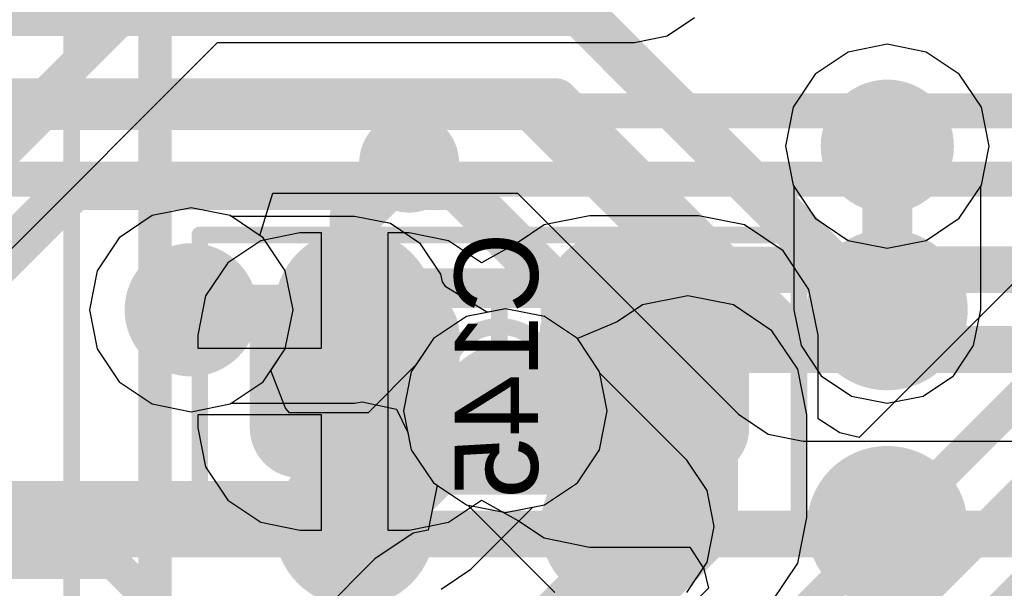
# Model space of a CAD drawing. Header units: millimetres. Extents: x -2 to 68, y -2 to 27.4.
# Tile 466 of 594: x 46.1 to 49.1, y 13.7 to 15.4. Entities that reach past the tile are written whole.
import ezdxf

# ---------------------------------------------------------------- set-up
doc = ezdxf.new("R2010")
doc.units = ezdxf.units.MM
for name, color, linetype in [('BottomLayer', 5, 'Continuous'), ('BottomPaste', 16, 'Continuous'), ('BottomSolder', 6, 'Continuous'), ('DrillGuide', 244, 'Continuous'), ('Mechanical10', 56, 'Continuous'), ('Mechanical13', 56, 'Continuous'), ('Mechanical15', 56, 'Continuous'), ('Mechanical17', 56, 'Continuous'), ('Mechanical6', 56, 'Continuous'), ('MidLayer1', 16, 'Continuous'), ('MidLayer2', 76, 'Continuous'), ('MidLayer3', 90, 'Continuous'), ('MidLayer4', 156, 'Continuous'), ('MidLayer5', 130, 'Continuous'), ('MidLayer6', 216, 'Continuous'), ('MidLayer7', 6, 'Continuous'), ('MidLayer8', 54, 'Continuous'), ('MultiLayer', 9, 'Continuous'), ('TopLayer', 1, 'Continuous'), ('TopPaste', 8, 'Continuous'), ('TopSolder', 216, 'Continuous'), ('ViaHoleLayer', 16, 'Continuous')]:
    doc.layers.add(name, color=color, linetype=linetype)

# ---------------------------------------------------------------- blocks, each defined once
blk = doc.blocks.new('MT53D512M32D2DS_053_WT_D_F_________1_168')
at = {"layer": 'Mechanical13', "const_width": 0.1}
blk.add_lwpolyline([(5, 7.25), (5, -7.25)], dxfattribs=at)
at = {"layer": 'Mechanical15', "const_width": 0.05}
blk.add_lwpolyline([(5.25, 7.5), (5.25, -7.5)], dxfattribs=at)
at = {"layer": 'TopLayer', "const_width": 0.14}
for points in [[(2.73, 1.625, 1), (2.87, 1.625, 1)], [(3.53, 1.625, 1), (3.67, 1.625, 1)], [(4.33, 1.625, 1), (4.47, 1.625, 1)], [(2.73, 0.975, 1), (2.87, 0.975, 1)], [(3.53, 0.975, 1), (3.67, 0.975, 1)], [(4.33, 0.975, 1), (4.47, 0.975, 1)]]:
    blk.add_lwpolyline(points, format="xyb", close=True, dxfattribs=at)
at = {"layer": 'TopPaste', "const_width": 0.14}
for points in [[(2.73, 1.625, 1), (2.87, 1.625, 1)], [(3.53, 1.625, 1), (3.67, 1.625, 1)], [(4.33, 1.625, 1), (4.47, 1.625, 1)], [(2.73, 0.975, 1), (2.87, 0.975, 1)], [(3.53, 0.975, 1), (3.67, 0.975, 1)], [(4.33, 0.975, 1), (4.47, 0.975, 1)]]:
    blk.add_lwpolyline(points, format="xyb", close=True, dxfattribs=at)
at = {"layer": 'TopSolder', "const_width": 0.2416}
for points in [[(2.6792, 1.625, 1), (2.9208, 1.625, 1)], [(3.4792, 1.625, 1), (3.7208, 1.625, 1)], [(4.2792, 1.625, 1), (4.5208, 1.625, 1)], [(2.6792, 0.975, 1), (2.9208, 0.975, 1)], [(3.4792, 0.975, 1), (3.7208, 0.975, 1)], [(4.2792, 0.975, 1), (4.5208, 0.975, 1)]]:
    blk.add_lwpolyline(points, format="xyb", close=True, dxfattribs=at)
blk = doc.blocks.new('CAP_0402_B_328')
at = {"layer": 'BottomLayer', "const_width": 0.1508}
for points in [[(-0.6746, 0.1392, 1), (-0.5238, 0.1392, 1)], [(-0.3462, 0.1392, 1), (-0.1954, 0.1392, 1)], [(0.1954, 0.1392, 1), (0.3462, 0.1392, 1)], [(0.5238, 0.1392, 1), (0.6746, 0.1392, 1)], [(-0.6746, -0.1392, 1), (-0.5238, -0.1392, 1)], [(-0.3462, -0.1392, 1), (-0.1954, -0.1392, 1)], [(0.1954, -0.1392, 1), (0.3462, -0.1392, 1)], [(0.5238, -0.1392, 1), (0.6746, -0.1392, 1)]]:
    blk.add_lwpolyline(points, format="xyb", close=True, dxfattribs=at)
at = {"layer": 'BottomLayer'}
for points in [[(-0.2708, 0.29), (-0.5992, 0.29), (-0.2708, -0.29), (-0.5992, -0.29)], [(0.2708, -0.29), (0.5992, -0.29), (0.2708, 0.29), (0.5992, 0.29)], [(-0.12, 0.1392), (-0.75, 0.1392), (-0.12, -0.1392), (-0.75, -0.1392)], [(0.12, -0.1392), (0.75, -0.1392), (0.12, 0.1392), (0.75, 0.1392)]]:
    blk.add_solid(points, dxfattribs=at)
at = {"layer": 'BottomPaste', "const_width": 0.1508}
for points in [[(-0.6746, 0.1392, 1), (-0.5238, 0.1392, 1)], [(-0.3462, 0.1392, 1), (-0.1954, 0.1392, 1)], [(0.1954, 0.1392, 1), (0.3462, 0.1392, 1)], [(0.5238, 0.1392, 1), (0.6746, 0.1392, 1)], [(-0.6746, -0.1392, 1), (-0.5238, -0.1392, 1)], [(-0.3462, -0.1392, 1), (-0.1954, -0.1392, 1)], [(0.1954, -0.1392, 1), (0.3462, -0.1392, 1)], [(0.5238, -0.1392, 1), (0.6746, -0.1392, 1)]]:
    blk.add_lwpolyline(points, format="xyb", close=True, dxfattribs=at)
at = {"layer": 'BottomPaste'}
for points in [[(-0.2708, 0.29), (-0.5992, 0.29), (-0.2708, -0.29), (-0.5992, -0.29)], [(0.2708, -0.29), (0.5992, -0.29), (0.2708, 0.29), (0.5992, 0.29)], [(-0.12, 0.1392), (-0.75, 0.1392), (-0.12, -0.1392), (-0.75, -0.1392)], [(0.12, -0.1392), (0.75, -0.1392), (0.12, 0.1392), (0.75, 0.1392)]]:
    blk.add_solid(points, dxfattribs=at)
at = {"layer": 'BottomSolder', "const_width": 0.1508}
for points in [[(-0.6746, 0.1392, 1), (-0.5238, 0.1392, 1)], [(-0.3462, 0.1392, 1), (-0.1954, 0.1392, 1)], [(0.1954, 0.1392, 1), (0.3462, 0.1392, 1)], [(0.5238, 0.1392, 1), (0.6746, 0.1392, 1)], [(-0.6746, -0.1392, 1), (-0.5238, -0.1392, 1)], [(-0.3462, -0.1392, 1), (-0.1954, -0.1392, 1)], [(0.1954, -0.1392, 1), (0.3462, -0.1392, 1)], [(0.5238, -0.1392, 1), (0.6746, -0.1392, 1)]]:
    blk.add_lwpolyline(points, format="xyb", close=True, dxfattribs=at)
at = {"layer": 'BottomSolder'}
for points in [[(-0.2708, 0.29), (-0.5992, 0.29), (-0.2708, -0.29), (-0.5992, -0.29)], [(0.2708, -0.29), (0.5992, -0.29), (0.2708, 0.29), (0.5992, 0.29)], [(-0.12, 0.1392), (-0.75, 0.1392), (-0.12, -0.1392), (-0.75, -0.1392)], [(0.12, -0.1392), (0.75, -0.1392), (0.12, 0.1392), (0.75, 0.1392)]]:
    blk.add_solid(points, dxfattribs=at)
at = {"layer": 'Mechanical10', "const_width": 0.12}
for points in [[(-0.53, 0.28), (0.53, 0.28)], [(-0.53, -0.28), (-0.53, 0.28)], [(0.53, -0.28), (0.53, 0.28)], [(-0.53, -0.28), (0.53, -0.28)]]:
    blk.add_lwpolyline(points, dxfattribs=at)
at = {"layer": 'Mechanical10', "const_width": 0.06}
for points in [[(-0.56, 0.28, 1), (-0.5, 0.28, 1)], [(-0.56, 0.28, 1), (-0.5, 0.28, 1)], [(0.5, 0.28, 1), (0.56, 0.28, 1)], [(0.5, 0.28, 1), (0.56, 0.28, 1)], [(-0.56, -0.28, 1), (-0.5, -0.28, 1)], [(-0.56, -0.28, 1), (-0.5, -0.28, 1)], [(0.5, -0.28, 1), (0.56, -0.28, 1)], [(0.5, -0.28, 1), (0.56, -0.28, 1)]]:
    blk.add_lwpolyline(points, format="xyb", close=True, dxfattribs=at)
at = {"layer": 'Mechanical6', "const_width": 0.05}
for points in [[(-0.9, 0.44), (0.9, 0.44)], [(-0.9, -0.44), (-0.9, 0.44)], [(0.9, -0.44), (0.9, 0.44)], [(0, -0.22), (0, 0.22)], [(-0.22, 0), (0.22, 0)], [(-0.9, -0.44), (0.9, -0.44)]]:
    blk.add_lwpolyline(points, dxfattribs=at)
at = {"layer": 'Mechanical6'}
for points, const_width in [([(-0.9125, 0.44, 1), (-0.8875, 0.44, 1)], 0.025), ([(-0.9125, 0.44, 1), (-0.8875, 0.44, 1)], 0.025), ([(0.8875, 0.44, 1), (0.9125, 0.44, 1)], 0.025), ([(0.8875, 0.44, 1), (0.9125, 0.44, 1)], 0.025), ([(-0.0125, 0.22, 1), (0.0125, 0.22, 1)], 0.025), ([(0.165, 0, 1), (-0.165, 0, 1)], 0.05), ([(-0.2325, 0, 1), (-0.2075, 0, 1)], 0.025), ([(-0.1775, 0, 1), (-0.1525, 0, 1)], 0.025), ([(0.1525, 0, 1), (0.1775, 0, 1)], 0.025), ([(0.2075, 0, 1), (0.2325, 0, 1)], 0.025), ([(-0.0125, -0.22, 1), (0.0125, -0.22, 1)], 0.025), ([(-0.9125, -0.44, 1), (-0.8875, -0.44, 1)], 0.025), ([(-0.9125, -0.44, 1), (-0.8875, -0.44, 1)], 0.025), ([(0.8875, -0.44, 1), (0.9125, -0.44, 1)], 0.025), ([(0.8875, -0.44, 1), (0.9125, -0.44, 1)], 0.025)]:
    blk.add_lwpolyline(points, format="xyb", close=True, dxfattribs=dict(at, const_width=const_width))

msp = doc.modelspace()

# ---------------------------------------------------------------- linework, layer by layer
at = {"layer": 'BottomLayer'}
for p, q in [((50.0733, 15.5997), (48.6156, 14.142)), ((48.0384, 15.347), (48.1211, 15.4022)), ((45.2257, 13.8652), (46.688, 15.3276)), ((46.688, 15.3276), (47.9408, 15.3276)), ((47.9408, 15.3276), (48.0384, 15.347)), ((47.8058, 14.8069), (47.6689, 14.7796)), ((48.1342, 14.8069), (47.8058, 14.8069)), ((48.2711, 14.7796), (48.1342, 14.8069)), ((47.6689, 14.7796), (47.5922, 14.7284)), ((48.3871, 14.7021), (48.2711, 14.7796)), ((46.8184, 14.7325), (46.7189, 14.6661)), ((46.9358, 14.7559), (46.8184, 14.7325)), ((47, 14.7559), (46.9358, 14.7559)), ((47, 14.41), (47, 14.7559)), ((47.2642, 14.7559), (47.2, 14.7559)), ((47.2, 14.7559), (47.2, 14.31)), ((47.3816, 14.7325), (47.2642, 14.7559)), ((47.4811, 14.6661), (47.3816, 14.7325)), ((47.5922, 14.7284), (47.4811, 14.6661)), ((48.4646, 14.5861), (48.3871, 14.7021)), ((46.7189, 14.6661), (46.6525, 14.5666)), ((48.4919, 14.4492), (48.4646, 14.5861)), ((46.6525, 14.5666), (46.6291, 14.4492)), ((46.6291, 14.4492), (46.6291, 14.41)), ((48.4919, 14.1979), (48.4919, 14.4492)), ((46.6291, 14.41), (47, 14.41)), ((47.2, 14.31), (47.2, 13.8641)), ((47, 14.21), (46.6291, 14.21)), ((46.6291, 14.21), (46.6291, 14.1708)), ((47, 13.8641), (47, 14.21)), ((48.5569, 14.1557), (48.4919, 14.1979)), ((46.6291, 14.1708), (46.6525, 14.0534)), ((48.6156, 14.142), (48.5569, 14.1557)), ((46.6525, 14.0534), (46.7189, 13.9539)), ((46.7189, 13.9539), (46.8184, 13.8874)), ((47.3816, 13.8874), (47.4811, 13.9539)), ((47.4811, 13.9539), (47.5922, 13.8916)), ((46.8184, 13.8874), (46.9358, 13.8641)), ((47.2642, 13.8641), (47.3816, 13.8874)), ((47.5922, 13.8916), (47.6689, 13.8404)), ((46.9358, 13.8641), (47, 13.8641)), ((47.2, 13.8641), (47.2642, 13.8641)), ((47.6689, 13.8404), (47.8058, 13.8131)), ((47.8058, 13.8131), (48.1071, 13.8131)), ((48.1071, 13.8131), (48.1493, 13.748)), ((48.1493, 13.748), (48.163, 13.6894)), ((48.163, 13.6894), (47.8835, 13.4099))]:
    msp.add_line(p, q, dxfattribs=at)
for points, const_width in [([(45.289, 14.6357), (46.4371, 15.7839)], 0.1), ([(47.9891, 13.155), (50.606, 15.7719)], 0.1), ([(45.0455, 14.0455), (46.5825, 15.5825)], 0.1), ([(48.0836, 12.955), (50.7005, 15.5719)], 0.1), ([(48.1664, 12.755), (50.7834, 15.3719)], 0.1), ([(47.1, 14.8028), (47.2638, 14.9666)], 0.15), ([(47.1, 14.31), (47.1, 14.8028)], 0.15), ([(47.97, 14.31), (48.0011, 14.31)], 0.15), ([(48.0011, 14.31), (48.1013, 14.2098)], 0.15)]:
    msp.add_lwpolyline(points, dxfattribs=dict(at, const_width=const_width))
for points, const_width in [([(47.1888, 14.9666, 1), (47.3387, 14.9666, 1)], 0.15), ([(47.2263, 14.9666, 1), (47.3013, 14.9666, 1)], 0.075), ([(47.0625, 14.8028, 1), (47.1375, 14.8028, 1)], 0.075), ([(47.0625, 14.8028, 1), (47.1375, 14.8028, 1)], 0.075), ([(47.0625, 14.31, 1), (47.1375, 14.31, 1)], 0.075), ([(47.9325, 14.31, 1), (48.0075, 14.31, 1)], 0.075), ([(47.9636, 14.31, 1), (48.0386, 14.31, 1)], 0.075), ([(47.9636, 14.31, 1), (48.0386, 14.31, 1)], 0.075), ([(48.0263, 14.2098, 1), (48.1763, 14.2098, 1)], 0.15), ([(48.0638, 14.2098, 1), (48.1388, 14.2098, 1)], 0.075)]:
    msp.add_lwpolyline(points, format="xyb", close=True, dxfattribs=dict(at, const_width=const_width))
at = {"layer": 'DrillGuide'}
for points, const_width in [([(48.65, 15.016, 1), (48.75, 15.016, 1)], 0.1), ([(47.2388, 14.9666, 1), (47.2887, 14.9666, 1)], 0.05), ([(46.559, 14.525, 1), (46.659, 14.525, 1)], 0.1), ([(47.075, 14.525, 1), (47.125, 14.525, 1)], 0.05), ([(47.875, 14.525, 1), (47.925, 14.525, 1)], 0.05), ([(48.675, 14.525, 1), (48.725, 14.525, 1)], 0.05), ([(47.5028, 14.2222, 1), (47.6028, 14.2222, 1)], 0.1), ([(48.0763, 14.2098, 1), (48.1263, 14.2098, 1)], 0.05), ([(47.075, 13.875, 1), (47.125, 13.875, 1)], 0.05), ([(47.875, 13.875, 1), (47.925, 13.875, 1)], 0.05), ([(48.675, 13.875, 1), (48.725, 13.875, 1)], 0.05)]:
    msp.add_lwpolyline(points, format="xyb", close=True, dxfattribs=dict(at, const_width=const_width))
at = {"layer": 'MidLayer1'}
for p, q in [((48.7, 15.3219), (48.5829, 15.2986)), ((48.8171, 15.2986), (48.7, 15.3219)), ((48.5829, 15.2986), (48.4837, 15.2323)), ((48.9163, 15.2323), (48.8171, 15.2986)), ((48.4837, 15.2323), (48.4174, 15.133)), ((48.9826, 15.133), (48.9163, 15.2323)), ((48.4174, 15.133), (48.3941, 15.016)), ((49.0059, 15.016), (48.9826, 15.133)), ((48.3941, 15.016), (48.4174, 14.8989)), ((48.9826, 14.8989), (49.0059, 15.016)), ((48.4174, 14.8989), (48.4196, 14.8956)), ((48.4196, 14.8956), (48.4196, 14.525)), ((48.9804, 14.8956), (48.9826, 14.8989)), ((48.9804, 14.525), (48.9804, 14.8956)), ((46.609, 14.8309), (46.492, 14.8076)), ((46.7261, 14.8076), (46.609, 14.8309)), ((46.492, 14.8076), (46.3927, 14.7413)), ((46.7294, 14.8054), (46.7261, 14.8076)), ((47.1, 14.8054), (46.7294, 14.8054)), ((47.2073, 14.784), (47.1, 14.8054)), ((47.2983, 14.7233), (47.2073, 14.784)), ((46.3927, 14.7413), (46.3264, 14.642)), ((47.359, 14.6323), (47.2983, 14.7233)), ((46.3264, 14.642), (46.3031, 14.525)), ((47.3636, 14.6093), (47.359, 14.6323)), ((47.3744, 14.5937), (47.3636, 14.6093)), ((47.4971, 14.5181), (47.3744, 14.5937)), ((46.3031, 14.525), (46.3264, 14.4079)), ((47.5528, 14.5281), (47.5014, 14.5178)), ((47.6699, 14.5048), (47.5528, 14.5281)), ((48.4196, 14.525), (48.441, 14.4177)), ((48.959, 14.4177), (48.9804, 14.525)), ((47.5014, 14.5178), (47.4971, 14.5181)), ((47.7691, 14.4385), (47.6699, 14.5048)), ((47.8354, 14.3392), (47.7691, 14.4385)), ((46.3264, 14.4079), (46.3927, 14.3087)), ((48.441, 14.4177), (48.5017, 14.3267)), ((48.8983, 14.3267), (48.959, 14.4177)), ((47.8362, 14.3353), (47.8354, 14.3392)), ((48.0983, 14.0733), (47.8362, 14.3353)), ((48.5017, 14.3267), (48.5927, 14.266)), ((48.8073, 14.266), (48.8983, 14.3267)), ((46.3927, 14.3087), (46.492, 14.2424)), ((48.5927, 14.266), (48.7, 14.2446)), ((48.7, 14.2446), (48.8073, 14.266)), ((46.492, 14.2424), (46.609, 14.2191)), ((46.609, 14.2191), (46.7261, 14.2424)), ((46.7261, 14.2424), (46.7294, 14.2446)), ((46.7294, 14.2446), (47.1, 14.2446)), ((47.1, 14.2446), (47.1228, 14.2491)), ((47.1228, 14.2491), (47.2262, 14.2267)), ((47.2262, 14.2267), (47.2599, 14.1568)), ((47.2599, 14.1568), (47.2702, 14.1051)), ((47.2702, 14.1051), (47.3365, 14.0059)), ((48.159, 13.9823), (48.0983, 14.0733)), ((47.3365, 14.0059), (47.4358, 13.9396)), ((48.1804, 13.875), (48.159, 13.9823)), ((47.4358, 13.9396), (47.4397, 13.9388)), ((47.4397, 13.9388), (47.7017, 13.6767)), ((48.159, 13.7677), (48.1804, 13.875)), ((48.0983, 13.6767), (48.159, 13.7677))]:
    msp.add_line(p, q, dxfattribs=at)
for points, const_width in [([(48.6, 15.016, 1), (48.8, 15.016, 1)], 0.2), ([(48.6625, 15.016, 1), (48.7375, 15.016, 1)], 0.075), ([(46.509, 14.525, 1), (46.709, 14.525, 1)], 0.2), ([(47.025, 14.525, 1), (47.175, 14.525, 1)], 0.15), ([(47.825, 14.525, 1), (47.975, 14.525, 1)], 0.15), ([(48.625, 14.525, 1), (48.775, 14.525, 1)], 0.15), ([(46.5715, 14.525, 1), (46.6465, 14.525, 1)], 0.075), ([(47.0625, 14.525, 1), (47.1375, 14.525, 1)], 0.075), ([(48.6625, 14.525, 1), (48.7375, 14.525, 1)], 0.075), ([(47.4528, 14.2222, 1), (47.6528, 14.2222, 1)], 0.2), ([(47.5153, 14.2222, 1), (47.5903, 14.2222, 1)], 0.075), ([(47.025, 13.875, 1), (47.175, 13.875, 1)], 0.15), ([(47.825, 13.875, 1), (47.975, 13.875, 1)], 0.15), ([(48.625, 13.875, 1), (48.775, 13.875, 1)], 0.15), ([(47.8625, 13.875, 1), (47.9375, 13.875, 1)], 0.075)]:
    msp.add_lwpolyline(points, format="xyb", close=True, dxfattribs=dict(at, const_width=const_width))
at = {"layer": 'MidLayer1', "const_width": 0.15}
for points in [[(48.7, 14.525), (48.7, 15.016)], [(46.609, 14.525), (47.1, 14.525)], [(47.5528, 14.2222), (47.9, 13.875)]]:
    msp.add_lwpolyline(points, dxfattribs=at)
at = {"layer": 'MidLayer2', "const_width": 0.14}
for points in [[(45.3099, 14.287), (46.1578, 15.135)], [(46.1578, 15.135), (47.631, 15.135)], [(47.631, 15.135), (48.121, 14.645)], [(45.3532, 13.991), (46.2572, 14.895)], [(46.2572, 14.895), (47.406, 14.895)], [(47.406, 14.895), (47.896, 14.405)], [(48.121, 14.645), (50.494, 14.645)], [(47.896, 14.405), (50.5934, 14.405)], [(45.5536, 13.852), (50.83, 13.852)]]:
    msp.add_lwpolyline(points, dxfattribs=at)
at = {"layer": 'MidLayer2'}
for points, const_width in [([(46.1228, 15.135, 1), (46.1928, 15.135, 1)], 0.07), ([(46.1228, 15.135, 1), (46.1928, 15.135, 1)], 0.07), ([(47.596, 15.135, 1), (47.666, 15.135, 1)], 0.07), ([(47.596, 15.135, 1), (47.666, 15.135, 1)], 0.07), ([(48.6, 15.016, 1), (48.8, 15.016, 1)], 0.2), ([(46.2222, 14.895, 1), (46.2922, 14.895, 1)], 0.07), ([(46.2222, 14.895, 1), (46.2922, 14.895, 1)], 0.07), ([(47.371, 14.895, 1), (47.441, 14.895, 1)], 0.07), ([(47.371, 14.895, 1), (47.441, 14.895, 1)], 0.07), ([(46.509, 14.525, 1), (46.709, 14.525, 1)], 0.2), ([(48.086, 14.645, 1), (48.156, 14.645, 1)], 0.07), ([(48.086, 14.645, 1), (48.156, 14.645, 1)], 0.07), ([(47.861, 14.405, 1), (47.931, 14.405, 1)], 0.07), ([(47.861, 14.405, 1), (47.931, 14.405, 1)], 0.07), ([(47.4528, 14.2222, 1), (47.6528, 14.2222, 1)], 0.2)]:
    msp.add_lwpolyline(points, format="xyb", close=True, dxfattribs=dict(at, const_width=const_width))
at = {"layer": 'MidLayer3'}
for p, q in [((46.8157, 14.7477), (46.8542, 14.8747)), ((46.8542, 14.8747), (47.5894, 14.8747)), ((47.5894, 14.8747), (48.2527, 14.2114)), ((46.8253, 14.7413), (46.8157, 14.7477)), ((46.8916, 14.642), (46.8253, 14.7413)), ((46.9149, 14.525), (46.8916, 14.642)), ((46.8916, 14.4079), (46.9149, 14.525)), ((47.5528, 14.5281), (47.4358, 14.5048)), ((47.6699, 14.5048), (47.5528, 14.5281)), ((47.4358, 14.5048), (47.3365, 14.4385)), ((47.7691, 14.4385), (47.6699, 14.5048)), ((47.3365, 14.4385), (47.2845, 14.3605)), ((47.8354, 14.3392), (47.7691, 14.4385)), ((46.8484, 14.3433), (46.8916, 14.4079)), ((47.2845, 14.3605), (47.1402, 14.2163)), ((46.8927, 14.2302), (46.8484, 14.3433)), ((47.8587, 14.2222), (47.8354, 14.3392)), ((46.9047, 14.2163), (46.8927, 14.2302)), ((47.1402, 14.2163), (46.9047, 14.2163)), ((47.8354, 14.1051), (47.8587, 14.2222)), ((48.2527, 14.2114), (48.342, 14.1517)), ((48.342, 14.1517), (48.4473, 14.1307)), ((48.4473, 14.1307), (51.811, 14.1307)), ((47.7691, 14.0059), (47.8354, 14.1051)), ((47.6699, 13.9396), (47.7691, 14.0059)), ((47.4489, 13.7464), (47.6352, 13.9327)), ((47.6352, 13.9327), (47.6699, 13.9396)), ((47.3596, 13.6867), (47.4489, 13.7464))]:
    msp.add_line(p, q, dxfattribs=at)
at = {"layer": 'MidLayer3', "const_width": 0.14}
for points in [[(42.991, 15.417), (47.7758, 15.417)], [(47.7758, 15.417), (48.5467, 14.646)], [(42.882, 15.15), (47.7034, 15.15)], [(47.7034, 15.15), (47.9584, 14.895)], [(47.9584, 14.895), (48.4473, 14.406)], [(48.5467, 14.646), (51.379, 14.646)], [(48.4473, 14.406), (51.811, 14.406)], [(47.2542, 13.941), (47.5354, 14.2222)], [(47.5354, 14.2222), (47.5528, 14.2222)], [(42.525, 13.941), (47.2542, 13.941)]]:
    msp.add_lwpolyline(points, dxfattribs=at)
at = {"layer": 'MidLayer3'}
for points, const_width in [([(47.7408, 15.417, 1), (47.8108, 15.417, 1)], 0.07), ([(47.7408, 15.417, 1), (47.8108, 15.417, 1)], 0.07), ([(47.6684, 15.15, 1), (47.7384, 15.15, 1)], 0.07), ([(47.6684, 15.15, 1), (47.7384, 15.15, 1)], 0.07), ([(48.6, 15.016, 1), (48.8, 15.016, 1)], 0.2), ([(47.9234, 14.895, 1), (47.9934, 14.895, 1)], 0.07), ([(47.9234, 14.895, 1), (47.9934, 14.895, 1)], 0.07), ([(46.509, 14.525, 1), (46.709, 14.525, 1)], 0.2), ([(48.5118, 14.646, 1), (48.5817, 14.646, 1)], 0.07), ([(48.5118, 14.646, 1), (48.5817, 14.646, 1)], 0.07), ([(48.4124, 14.406, 1), (48.4823, 14.406, 1)], 0.07), ([(48.4124, 14.406, 1), (48.4823, 14.406, 1)], 0.07), ([(47.4528, 14.2222, 1), (47.6528, 14.2222, 1)], 0.2), ([(47.5004, 14.2222, 1), (47.5704, 14.2222, 1)], 0.07), ([(47.5004, 14.2222, 1), (47.5704, 14.2222, 1)], 0.07), ([(47.5178, 14.2222, 1), (47.5878, 14.2222, 1)], 0.07), ([(47.2192, 13.941, 1), (47.2892, 13.941, 1)], 0.07), ([(47.2192, 13.941, 1), (47.2892, 13.941, 1)], 0.07)]:
    msp.add_lwpolyline(points, format="xyb", close=True, dxfattribs=dict(at, const_width=const_width))
at = {"layer": 'MidLayer4'}
for p, q in [((48.7, 15.3219), (48.5829, 15.2986)), ((48.8171, 15.2986), (48.7, 15.3219)), ((48.5829, 15.2986), (48.4837, 15.2323)), ((48.9163, 15.2323), (48.8171, 15.2986)), ((48.4837, 15.2323), (48.4174, 15.133)), ((48.9826, 15.133), (48.9163, 15.2323)), ((48.4174, 15.133), (48.3941, 15.016)), ((49.0059, 15.016), (48.9826, 15.133)), ((48.3941, 15.016), (48.4174, 14.8989)), ((48.9826, 14.8989), (49.0059, 15.016)), ((48.4174, 14.8989), (48.4837, 14.7997)), ((48.9163, 14.7997), (48.9826, 14.8989)), ((46.609, 14.8309), (46.492, 14.8076)), ((46.7261, 14.8076), (46.609, 14.8309)), ((46.492, 14.8076), (46.3927, 14.7413)), ((46.8253, 14.7413), (46.7261, 14.8076)), ((48.4837, 14.7997), (48.5829, 14.7334)), ((48.8171, 14.7334), (48.9163, 14.7997)), ((46.3927, 14.7413), (46.3264, 14.642)), ((46.8916, 14.642), (46.8253, 14.7413)), ((48.5829, 14.7334), (48.7, 14.7101)), ((48.7, 14.7101), (48.8171, 14.7334)), ((46.3264, 14.642), (46.3031, 14.525)), ((46.9149, 14.525), (46.8916, 14.642)), ((48.1013, 14.5667), (47.9647, 14.5395)), ((48.2378, 14.5395), (48.1013, 14.5667)), ((46.3031, 14.525), (46.3264, 14.4079)), ((46.8916, 14.4079), (46.9149, 14.525)), ((47.5528, 14.5281), (47.4358, 14.5048)), ((47.6699, 14.5048), (47.5528, 14.5281)), ((47.9647, 14.5395), (47.8884, 14.4885)), ((48.3536, 14.4621), (48.2378, 14.5395)), ((47.4358, 14.5048), (47.3365, 14.4385)), ((47.7691, 14.4385), (47.6699, 14.5048)), ((47.8884, 14.4885), (47.7691, 14.4385)), ((48.431, 14.3464), (48.3536, 14.4621)), ((47.3365, 14.4385), (47.2702, 14.3392)), ((46.3264, 14.4079), (46.3927, 14.3087)), ((46.8253, 14.3087), (46.8916, 14.4079)), ((48.4581, 14.2098), (48.431, 14.3464)), ((47.2702, 14.3392), (47.2469, 14.2222)), ((46.3927, 14.3087), (46.492, 14.2424)), ((46.7261, 14.2424), (46.8253, 14.3087)), ((46.492, 14.2424), (46.609, 14.2191)), ((46.609, 14.2191), (46.7261, 14.2424)), ((47.2469, 14.2222), (47.2702, 14.1051)), ((48.4581, 13.9013), (48.4581, 14.2098)), ((47.2702, 14.1051), (47.3365, 14.0059)), ((47.3477, 13.9984), (47.3209, 13.8636)), ((47.3365, 14.0059), (47.3477, 13.9984)), ((48.431, 13.7647), (48.4581, 13.9013)), ((47.2762, 13.8547), (47.1604, 13.7774)), ((47.3209, 13.8636), (47.2762, 13.8547)), ((47.1604, 13.7774), (46.4391, 13.0561)), ((48.3536, 13.649), (48.431, 13.7647))]:
    msp.add_line(p, q, dxfattribs=at)
for points, const_width in [([(48.6, 15.016, 1), (48.8, 15.016, 1)], 0.2), ([(47.1888, 14.9666, 1), (47.3387, 14.9666, 1)], 0.15), ([(46.509, 14.525, 1), (46.709, 14.525, 1)], 0.2), ([(47.4528, 14.2222, 1), (47.6528, 14.2222, 1)], 0.2), ([(48.0263, 14.2098, 1), (48.1763, 14.2098, 1)], 0.15), ([(48.0263, 14.2098, 1), (48.1763, 14.2098, 1)], 0.15), ([(48.0263, 13.9013, 1), (48.1763, 13.9013, 1)], 0.15), ([(48.0263, 13.9013, 1), (48.1763, 13.9013, 1)], 0.15)]:
    msp.add_lwpolyline(points, format="xyb", close=True, dxfattribs=dict(at, const_width=const_width))
at = {"layer": 'MidLayer4', "const_width": 0.3}
for points in [[(48.1013, 13.9013), (48.1013, 14.2098)], [(47.725, 13.525), (48.1013, 13.9013)]]:
    msp.add_lwpolyline(points, dxfattribs=at)
at = {"layer": 'MidLayer5'}
for p, q in [((48.7, 15.3219), (48.5829, 15.2986)), ((48.8171, 15.2986), (48.7, 15.3219)), ((48.5829, 15.2986), (48.4837, 15.2323)), ((48.9163, 15.2323), (48.8171, 15.2986)), ((48.4837, 15.2323), (48.4174, 15.133)), ((48.9826, 15.133), (48.9163, 15.2323)), ((48.4174, 15.133), (48.3941, 15.016)), ((49.0059, 15.016), (48.9826, 15.133)), ((48.3941, 15.016), (48.4174, 14.8989)), ((48.9826, 14.8989), (49.0059, 15.016)), ((48.4174, 14.8989), (48.4837, 14.7997)), ((48.9163, 14.7997), (48.9826, 14.8989)), ((46.609, 14.8309), (46.492, 14.8076)), ((46.7261, 14.8076), (46.609, 14.8309)), ((46.492, 14.8076), (46.3927, 14.7413)), ((46.8253, 14.7413), (46.7261, 14.8076)), ((48.4837, 14.7997), (48.5829, 14.7334)), ((48.8171, 14.7334), (48.9163, 14.7997)), ((46.3927, 14.7413), (46.3264, 14.642)), ((46.8916, 14.642), (46.8253, 14.7413)), ((48.5829, 14.7334), (48.7, 14.7101)), ((48.7, 14.7101), (48.8171, 14.7334)), ((46.3264, 14.642), (46.3031, 14.525)), ((46.9149, 14.525), (46.8916, 14.642)), ((46.3031, 14.525), (46.3264, 14.4079)), ((46.8916, 14.4079), (46.9149, 14.525)), ((47.5528, 14.5281), (47.4358, 14.5048)), ((47.6699, 14.5048), (47.5528, 14.5281)), ((47.4358, 14.5048), (47.3365, 14.4385)), ((47.7691, 14.4385), (47.6699, 14.5048)), ((47.3365, 14.4385), (47.2702, 14.3392)), ((47.8354, 14.3392), (47.7691, 14.4385)), ((46.3264, 14.4079), (46.3927, 14.3087)), ((46.8253, 14.3087), (46.8916, 14.4079)), ((47.2702, 14.3392), (47.2469, 14.2222)), ((47.8587, 14.2222), (47.8354, 14.3392)), ((46.3927, 14.3087), (46.492, 14.2424)), ((46.7261, 14.2424), (46.8253, 14.3087)), ((46.492, 14.2424), (46.609, 14.2191)), ((46.609, 14.2191), (46.7261, 14.2424)), ((47.2469, 14.2222), (47.2702, 14.1051)), ((47.8354, 14.1051), (47.8587, 14.2222)), ((47.2702, 14.1051), (47.3365, 14.0059)), ((47.7691, 14.0059), (47.8354, 14.1051)), ((47.3365, 14.0059), (47.4358, 13.9396)), ((47.6699, 13.9396), (47.7691, 14.0059)), ((47.4358, 13.9396), (47.5528, 13.9163)), ((47.5528, 13.9163), (47.6699, 13.9396))]:
    msp.add_line(p, q, dxfattribs=at)
at = {"layer": 'MidLayer5', "const_width": 0.2}
for points in [[(48.6, 15.016, 1), (48.8, 15.016, 1)], [(46.509, 14.525, 1), (46.709, 14.525, 1)], [(47.4528, 14.2222, 1), (47.6528, 14.2222, 1)]]:
    msp.add_lwpolyline(points, format="xyb", close=True, dxfattribs=at)
at = {"layer": 'MidLayer6'}
for p, q in [((48.7, 15.3219), (48.5829, 15.2986)), ((48.8171, 15.2986), (48.7, 15.3219)), ((48.5829, 15.2986), (48.4837, 15.2323)), ((48.9163, 15.2323), (48.8171, 15.2986)), ((48.4837, 15.2323), (48.4174, 15.133)), ((48.9826, 15.133), (48.9163, 15.2323)), ((48.4174, 15.133), (48.3941, 15.016)), ((49.0059, 15.016), (48.9826, 15.133)), ((48.3941, 15.016), (48.4174, 14.8989)), ((48.9826, 14.8989), (49.0059, 15.016)), ((48.4174, 14.8989), (48.4837, 14.7997)), ((48.9163, 14.7997), (48.9826, 14.8989)), ((46.609, 14.8309), (46.492, 14.8076)), ((46.7261, 14.8076), (46.609, 14.8309)), ((46.492, 14.8076), (46.3927, 14.7413)), ((46.8253, 14.7413), (46.7261, 14.8076)), ((48.4837, 14.7997), (48.5829, 14.7334)), ((48.8171, 14.7334), (48.9163, 14.7997)), ((46.3927, 14.7413), (46.3264, 14.642)), ((46.8916, 14.642), (46.8253, 14.7413)), ((48.5829, 14.7334), (48.7, 14.7101)), ((48.7, 14.7101), (48.8171, 14.7334)), ((46.3264, 14.642), (46.3031, 14.525)), ((46.9149, 14.525), (46.8916, 14.642)), ((46.3031, 14.525), (46.3264, 14.4079)), ((46.8916, 14.4079), (46.9149, 14.525)), ((47.5528, 14.5281), (47.4358, 14.5048)), ((47.6699, 14.5048), (47.5528, 14.5281)), ((47.4358, 14.5048), (47.3365, 14.4385)), ((47.7691, 14.4385), (47.6699, 14.5048)), ((47.3365, 14.4385), (47.2702, 14.3392)), ((47.8354, 14.3392), (47.7691, 14.4385)), ((46.3264, 14.4079), (46.3927, 14.3087)), ((46.8253, 14.3087), (46.8916, 14.4079)), ((47.2702, 14.3392), (47.2469, 14.2222)), ((47.8587, 14.2222), (47.8354, 14.3392)), ((46.3927, 14.3087), (46.492, 14.2424)), ((46.7261, 14.2424), (46.8253, 14.3087)), ((46.492, 14.2424), (46.609, 14.2191)), ((46.609, 14.2191), (46.7261, 14.2424)), ((47.2469, 14.2222), (47.2702, 14.1051)), ((47.8354, 14.1051), (47.8587, 14.2222)), ((47.2702, 14.1051), (47.3365, 14.0059)), ((47.7691, 14.0059), (47.8354, 14.1051)), ((47.3365, 14.0059), (47.4358, 13.9396)), ((47.6699, 13.9396), (47.7691, 14.0059)), ((47.4358, 13.9396), (47.5528, 13.9163)), ((47.5528, 13.9163), (47.6699, 13.9396))]:
    msp.add_line(p, q, dxfattribs=at)
at = {"layer": 'MidLayer6', "const_width": 0.2}
for points in [[(48.6, 15.016, 1), (48.8, 15.016, 1)], [(46.509, 14.525, 1), (46.709, 14.525, 1)], [(47.4528, 14.2222, 1), (47.6528, 14.2222, 1)]]:
    msp.add_lwpolyline(points, format="xyb", close=True, dxfattribs=at)
at = {"layer": 'MidLayer7'}
for p, q in [((47.5528, 14.5281), (47.4358, 14.5048)), ((47.6699, 14.5048), (47.5528, 14.5281)), ((47.4358, 14.5048), (47.3365, 14.4385)), ((47.7691, 14.4385), (47.6699, 14.5048)), ((47.3365, 14.4385), (47.2702, 14.3392)), ((47.8354, 14.3392), (47.7691, 14.4385)), ((47.2702, 14.3392), (47.2469, 14.2222)), ((47.8587, 14.2222), (47.8354, 14.3392)), ((47.2469, 14.2222), (47.2702, 14.1051)), ((47.8354, 14.1051), (47.8587, 14.2222)), ((47.2702, 14.1051), (47.3365, 14.0059)), ((47.7691, 14.0059), (47.8354, 14.1051)), ((47.3365, 14.0059), (47.4358, 13.9396)), ((47.6699, 13.9396), (47.7691, 14.0059)), ((47.4358, 13.9396), (47.5528, 13.9163)), ((47.5528, 13.9163), (47.6699, 13.9396))]:
    msp.add_line(p, q, dxfattribs=at)
at = {"layer": 'MidLayer7', "const_width": 0.2}
for points in [[(48.6, 15.016, 1), (48.8, 15.016, 1)], [(46.509, 14.525, 1), (46.709, 14.525, 1)], [(47.4528, 14.2222, 1), (47.6528, 14.2222, 1)]]:
    msp.add_lwpolyline(points, format="xyb", close=True, dxfattribs=at)
at = {"layer": 'MidLayer8'}
for p, q in [((47.5528, 14.5281), (47.4358, 14.5048)), ((47.6699, 14.5048), (47.5528, 14.5281)), ((47.4358, 14.5048), (47.3365, 14.4385)), ((47.7691, 14.4385), (47.6699, 14.5048)), ((47.3365, 14.4385), (47.2702, 14.3392)), ((47.8354, 14.3392), (47.7691, 14.4385)), ((47.2702, 14.3392), (47.2469, 14.2222)), ((47.8587, 14.2222), (47.8354, 14.3392)), ((47.2469, 14.2222), (47.2702, 14.1051)), ((47.8354, 14.1051), (47.8587, 14.2222)), ((47.2702, 14.1051), (47.3365, 14.0059)), ((47.7691, 14.0059), (47.8354, 14.1051)), ((47.3365, 14.0059), (47.4358, 13.9396)), ((47.6699, 13.9396), (47.7691, 14.0059)), ((47.4358, 13.9396), (47.5528, 13.9163)), ((47.5528, 13.9163), (47.6699, 13.9396))]:
    msp.add_line(p, q, dxfattribs=at)
at = {"layer": 'MidLayer8', "const_width": 0.2}
for points in [[(48.6, 15.016, 1), (48.8, 15.016, 1)], [(46.509, 14.525, 1), (46.709, 14.525, 1)], [(47.4528, 14.2222, 1), (47.6528, 14.2222, 1)]]:
    msp.add_lwpolyline(points, format="xyb", close=True, dxfattribs=at)
at = {"layer": 'MultiLayer'}
for points, const_width in [([(48.6, 15.016, 1), (48.8, 15.016, 1)], 0.2), ([(47.1888, 14.9666, 1), (47.3387, 14.9666, 1)], 0.15), ([(46.509, 14.525, 1), (46.709, 14.525, 1)], 0.2), ([(47.025, 14.525, 1), (47.175, 14.525, 1)], 0.15), ([(47.825, 14.525, 1), (47.975, 14.525, 1)], 0.15), ([(48.625, 14.525, 1), (48.775, 14.525, 1)], 0.15), ([(47.4528, 14.2222, 1), (47.6528, 14.2222, 1)], 0.2), ([(48.0263, 14.2098, 1), (48.1763, 14.2098, 1)], 0.15), ([(47.025, 13.875, 1), (47.175, 13.875, 1)], 0.15), ([(47.825, 13.875, 1), (47.975, 13.875, 1)], 0.15), ([(48.625, 13.875, 1), (48.775, 13.875, 1)], 0.15)]:
    msp.add_lwpolyline(points, format="xyb", close=True, dxfattribs=dict(at, const_width=const_width))
at = {"layer": 'TopLayer'}
for points, const_width in [([(45.1771, 15.122), (51.862, 15.122)], 0.105), ([(45.262, 14.917), (51.7771, 14.917)], 0.105), ([(45.4589, 13.767), (46.374, 13.767)], 0.1), ([(46.374, 13.767), (46.502, 13.639)], 0.1)]:
    msp.add_lwpolyline(points, dxfattribs=dict(at, const_width=const_width))
for points, const_width in [([(47.025, 14.525, 1), (47.175, 14.525, 1)], 0.15), ([(47.825, 14.525, 1), (47.975, 14.525, 1)], 0.15), ([(48.625, 14.525, 1), (48.775, 14.525, 1)], 0.15), ([(47.025, 13.875, 1), (47.175, 13.875, 1)], 0.15), ([(47.825, 13.875, 1), (47.975, 13.875, 1)], 0.15), ([(48.625, 13.875, 1), (48.775, 13.875, 1)], 0.15), ([(46.349, 13.767, 1), (46.399, 13.767, 1)], 0.05), ([(46.349, 13.767, 1), (46.399, 13.767, 1)], 0.05)]:
    msp.add_lwpolyline(points, format="xyb", close=True, dxfattribs=dict(at, const_width=const_width))
at = {"layer": 'ViaHoleLayer'}
for points, const_width in [([(48.65, 15.016, 1), (48.75, 15.016, 1)], 0.1), ([(47.2388, 14.9666, 1), (47.2887, 14.9666, 1)], 0.05), ([(46.559, 14.525, 1), (46.659, 14.525, 1)], 0.1), ([(47.075, 14.525, 1), (47.125, 14.525, 1)], 0.05), ([(47.875, 14.525, 1), (47.925, 14.525, 1)], 0.05), ([(48.675, 14.525, 1), (48.725, 14.525, 1)], 0.05), ([(47.5028, 14.2222, 1), (47.6028, 14.2222, 1)], 0.1), ([(48.0763, 14.2098, 1), (48.1263, 14.2098, 1)], 0.05), ([(47.075, 13.875, 1), (47.125, 13.875, 1)], 0.05), ([(47.875, 13.875, 1), (47.925, 13.875, 1)], 0.05), ([(48.675, 13.875, 1), (48.725, 13.875, 1)], 0.05)]:
    msp.add_lwpolyline(points, format="xyb", close=True, dxfattribs=dict(at, const_width=const_width))

# ---------------------------------------------------------------- block references
at = {"rotation": 180}
msp.add_blockref('MT53D512M32D2DS_053_WT_D_F_________1_168', (51.5, 15.5), dxfattribs=at)
msp.add_blockref('CAP_0402_B_328', (47.535, 14.31))

# ---------------------------------------------------------------- texts
at = {"layer": 'Mechanical17', "text_generation_flag": 2}
msp.add_text('C145', height=0.25, rotation=90, dxfattribs=at).set_placement((47.6504, 14.7574))

doc.saveas('drawing.dxf')
